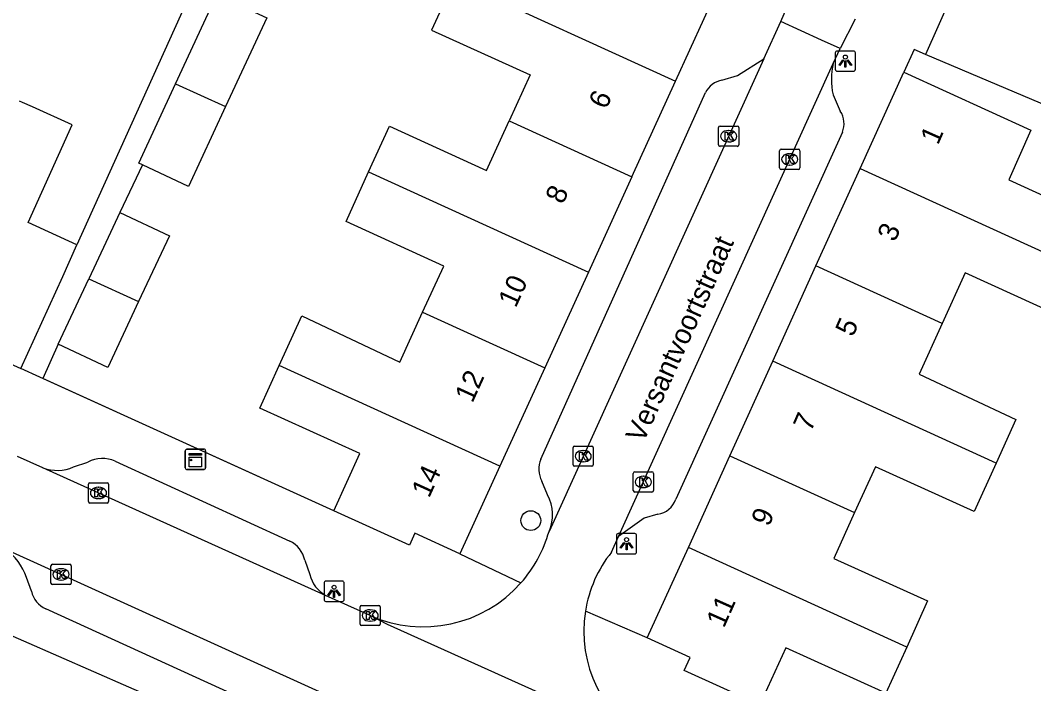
# Model space of a CAD drawing. Extents: x 161845 to 162341, y 381620 to 382158.
# Drawn here: x 162073 to 162123.1, y 381792.3 to 381825.1 of the extents above; entities that cross this region are included whole.
import ezdxf

# ---------------------------------------------------------------- set-up
doc = ezdxf.new("R2010")
doc.units = 0
for name, color, linetype in [('IMGEO_Boom', 7, 'Continuous'), ('IMGEO_Kast', 7, 'Continuous'), ('IMGEO_Kolk', 7, 'Continuous'), ('IMGEO_Lichtpunt', 7, 'Continuous'), ('IMGEO_Muur', 7, 'Continuous'), ('IMGEO_Openbare_ruimte_label', 7, 'Continuous'), ('IMGEO_Pand', 7, 'Continuous'), ('IMGEO_Pand_nummerreeks', 7, 'Continuous'), ('IMGEO_Rijbaan_lokaal_open', 7, 'Continuous'), ('IMGEO_Voetpad_open', 7, 'Continuous')]:
    doc.layers.add(name, color=color, linetype=linetype)

msp = doc.modelspace()

# ---------------------------------------------------------------- linework, layer by layer
at = {"layer": 'IMGEO_Boom'}
msp.add_circle((162098.241, 381800.352), 0.489, dxfattribs=at)
at = {"layer": 'IMGEO_Kast'}
for p, q in [((162081.171, 381802.951), (162081.171, 381803.792)), ((162081.171, 381803.792), (162081.171, 381802.951)), ((162081.246, 381803.876), (162082.087, 381803.876)), ((162082.087, 381803.876), (162081.246, 381803.876)), ((162082.171, 381803.801), (162082.171, 381802.96)), ((162082.171, 381802.96), (162082.171, 381803.801)), ((162082.096, 381802.876), (162081.255, 381802.876)), ((162081.255, 381802.876), (162082.096, 381802.876))]:
    msp.add_line(p, q, dxfattribs=at)
for points in [[(162081.366, 381803.666), (162081.966, 381803.666), (162081.966, 381803.581), (162081.366, 381803.581), (162081.366, 381803.666)], [(162081.366, 381803.491), (162081.966, 381803.491), (162081.966, 381803.002), (162081.366, 381803.002), (162081.366, 381803.491)]]:
    msp.add_lwpolyline(points, dxfattribs=at)
msp.add_circle((162081.45, 381803.34), 0.0377, dxfattribs=at)
for centre, start, end in [((162081.249, 381803.798), 92.4484, 184.2845), ((162081.249, 381803.798), 92.4484, 184.2845), ((162082.093, 381803.798), 2.4484, 94.2845), ((162082.093, 381803.798), 2.4484, 94.2845), ((162081.249, 381802.954), 182.4484, 274.2845), ((162081.249, 381802.954), 182.4484, 274.2845), ((162082.093, 381802.954), 272.4484, 4.2845), ((162082.093, 381802.954), 272.4484, 4.2845)]:
    msp.add_arc(centre, 0.0779, start, end, dxfattribs=at)
at = {"layer": 'IMGEO_Kolk'}
for p, q in [((162107.517, 381818.909), (162107.517, 381819.761)), ((162107.592, 381819.835), (162108.444, 381819.835)), ((162108.518, 381819.761), (162108.518, 381818.909)), ((162108.005, 381819.615), (162108.03, 381819.615)), ((162108.444, 381818.835), (162107.592, 381818.835)), ((162108.028, 381819.055), (162108.003, 381819.055)), ((162110.535, 381817.766), (162110.535, 381818.618)), ((162110.61, 381818.692), (162111.462, 381818.692)), ((162111.023, 381818.472), (162111.048, 381818.472)), ((162111.536, 381818.618), (162111.536, 381817.766)), ((162111.046, 381817.912), (162111.021, 381817.912)), ((162111.462, 381817.692), (162110.61, 381817.692)), ((162100.329, 381803.106), (162100.329, 381803.958)), ((162100.404, 381804.032), (162101.256, 381804.032)), ((162100.817, 381803.812), (162100.842, 381803.812)), ((162101.33, 381803.958), (162101.33, 381803.106)), ((162100.84, 381803.252), (162100.815, 381803.252)), ((162101.256, 381803.032), (162100.404, 381803.032)), ((162103.377, 381802.758), (162104.229, 381802.758)), ((162076.455, 381802.217), (162077.307, 381802.217)), ((162103.302, 381801.832), (162103.302, 381802.684)), ((162103.79, 381802.538), (162103.815, 381802.538)), ((162104.303, 381802.684), (162104.303, 381801.832)), ((162076.38, 381801.291), (162076.38, 381802.143)), ((162076.868, 381801.997), (162076.893, 381801.997)), ((162077.381, 381802.143), (162077.381, 381801.291)), ((162104.229, 381801.758), (162103.377, 381801.758)), ((162103.813, 381801.978), (162103.788, 381801.978)), ((162077.307, 381801.217), (162076.455, 381801.217)), ((162076.891, 381801.437), (162076.866, 381801.437)), ((162074.531, 381797.268), (162074.531, 381798.12)), ((162074.606, 381798.194), (162075.458, 381798.194)), ((162075.019, 381797.974), (162075.044, 381797.974)), ((162075.532, 381798.12), (162075.532, 381797.268)), ((162075.042, 381797.414), (162075.017, 381797.414)), ((162075.458, 381797.194), (162074.606, 381797.194)), ((162089.805, 381795.239), (162089.805, 381796.091)), ((162089.88, 381796.165), (162090.732, 381796.165)), ((162090.293, 381795.945), (162090.318, 381795.945)), ((162090.806, 381796.091), (162090.806, 381795.239)), ((162090.316, 381795.385), (162090.291, 381795.385)), ((162090.732, 381795.165), (162089.88, 381795.165))]:
    msp.add_line(p, q, dxfattribs=at)
for points in [[(162107.517, 381818.909), (162107.517, 381819.761)], [(162107.592, 381819.835), (162108.444, 381819.835)], [(162108.518, 381819.761), (162108.518, 381818.909)], [(162107.838, 381819.535), (162107.961, 381819.535), (162107.961, 381819.384), (162108.091, 381819.535), (162108.255, 381819.535), (162108.109, 381819.384), (162108.262, 381819.135), (162108.11, 381819.135), (162108.025, 381819.299), (162107.961, 381819.232), (162107.961, 381819.135), (162107.838, 381819.135), (162107.838, 381819.535)], [(162108.444, 381818.835), (162107.592, 381818.835)], [(162110.535, 381817.766), (162110.535, 381818.618)], [(162110.61, 381818.692), (162111.462, 381818.692)], [(162110.856, 381818.392), (162110.979, 381818.392), (162110.979, 381818.241), (162111.109, 381818.392), (162111.273, 381818.392), (162111.127, 381818.241), (162111.28, 381817.992), (162111.128, 381817.992), (162111.043, 381818.156), (162110.979, 381818.089), (162110.979, 381817.992), (162110.856, 381817.992), (162110.856, 381818.392)], [(162111.536, 381818.618), (162111.536, 381817.766)], [(162111.462, 381817.692), (162110.61, 381817.692)], [(162100.329, 381803.106), (162100.329, 381803.958)], [(162100.404, 381804.032), (162101.256, 381804.032)], [(162100.65, 381803.732), (162100.773, 381803.732), (162100.773, 381803.581), (162100.903, 381803.732), (162101.067, 381803.732), (162100.921, 381803.581), (162101.074, 381803.332), (162100.922, 381803.332), (162100.837, 381803.496), (162100.773, 381803.429), (162100.773, 381803.332), (162100.65, 381803.332), (162100.65, 381803.732)], [(162101.33, 381803.958), (162101.33, 381803.106)], [(162101.256, 381803.032), (162100.404, 381803.032)], [(162103.377, 381802.758), (162104.229, 381802.758)], [(162076.455, 381802.217), (162077.307, 381802.217)], [(162103.302, 381801.832), (162103.302, 381802.684)], [(162103.623, 381802.458), (162103.746, 381802.458), (162103.746, 381802.307), (162103.876, 381802.458), (162104.04, 381802.458), (162103.894, 381802.307), (162104.047, 381802.058), (162103.895, 381802.058), (162103.81, 381802.222), (162103.746, 381802.155), (162103.746, 381802.058), (162103.623, 381802.058), (162103.623, 381802.458)], [(162104.303, 381802.684), (162104.303, 381801.832)], [(162076.38, 381801.291), (162076.38, 381802.143)], [(162076.701, 381801.917), (162076.824, 381801.917), (162076.824, 381801.766), (162076.954, 381801.917), (162077.118, 381801.917), (162076.972, 381801.766), (162077.125, 381801.517), (162076.973, 381801.517), (162076.888, 381801.681), (162076.824, 381801.614), (162076.824, 381801.517), (162076.701, 381801.517), (162076.701, 381801.917)], [(162077.381, 381802.143), (162077.381, 381801.291)], [(162104.229, 381801.758), (162103.377, 381801.758)], [(162077.307, 381801.217), (162076.455, 381801.217)], [(162074.531, 381797.268), (162074.531, 381798.12)], [(162074.606, 381798.194), (162075.458, 381798.194)], [(162074.852, 381797.894), (162074.975, 381797.894), (162074.975, 381797.743), (162075.105, 381797.894), (162075.269, 381797.894), (162075.123, 381797.743), (162075.276, 381797.494), (162075.124, 381797.494), (162075.039, 381797.658), (162074.975, 381797.591), (162074.975, 381797.494), (162074.852, 381797.494), (162074.852, 381797.894)], [(162075.532, 381798.12), (162075.532, 381797.268)], [(162075.458, 381797.194), (162074.606, 381797.194)], [(162089.805, 381795.239), (162089.805, 381796.091)], [(162089.88, 381796.165), (162090.732, 381796.165)], [(162090.126, 381795.865), (162090.249, 381795.865), (162090.249, 381795.714), (162090.379, 381795.865), (162090.543, 381795.865), (162090.397, 381795.714), (162090.55, 381795.465), (162090.398, 381795.465), (162090.313, 381795.629), (162090.249, 381795.562), (162090.249, 381795.465), (162090.126, 381795.465), (162090.126, 381795.865)], [(162090.806, 381796.091), (162090.806, 381795.239)], [(162090.732, 381795.165), (162089.88, 381795.165)]]:
    msp.add_lwpolyline(points, dxfattribs=at)
for centre, start, end in [((162107.594, 381819.759), 91.552, 178.448), ((162107.594, 381819.759), 91.552, 178.448), ((162108.442, 381819.759), 1.552, 88.448), ((162108.442, 381819.759), 1.552, 88.448), ((162107.594, 381818.911), 181.552, 268.448), ((162107.594, 381818.911), 181.552, 268.448), ((162108.442, 381818.911), 271.552, 358.448), ((162108.442, 381818.911), 271.552, 358.448), ((162110.612, 381818.616), 91.552, 178.448), ((162110.612, 381818.616), 91.552, 178.448), ((162111.46, 381818.616), 1.552, 88.448), ((162111.46, 381818.616), 1.552, 88.448), ((162110.612, 381817.768), 181.552, 268.448), ((162110.612, 381817.768), 181.552, 268.448), ((162111.46, 381817.768), 271.552, 358.448), ((162111.46, 381817.768), 271.552, 358.448), ((162100.406, 381803.956), 91.552, 178.448), ((162100.406, 381803.956), 91.552, 178.448), ((162101.254, 381803.956), 1.552, 88.448), ((162101.254, 381803.956), 1.552, 88.448), ((162100.406, 381803.108), 181.552, 268.448), ((162100.406, 381803.108), 181.552, 268.448), ((162101.254, 381803.108), 271.552, 358.448), ((162101.254, 381803.108), 271.552, 358.448), ((162103.379, 381802.682), 91.552, 178.448), ((162103.379, 381802.682), 91.552, 178.448), ((162104.227, 381802.682), 1.552, 88.448), ((162104.227, 381802.682), 1.552, 88.448), ((162076.457, 381802.141), 91.552, 178.448), ((162076.457, 381802.141), 91.552, 178.448), ((162077.305, 381802.141), 1.552, 88.448), ((162077.305, 381802.141), 1.552, 88.448), ((162103.379, 381801.834), 181.552, 268.448), ((162103.379, 381801.834), 181.552, 268.448), ((162104.227, 381801.834), 271.552, 358.448), ((162104.227, 381801.834), 271.552, 358.448), ((162076.457, 381801.293), 181.552, 268.448), ((162076.457, 381801.293), 181.552, 268.448), ((162077.305, 381801.293), 271.552, 358.448), ((162077.305, 381801.293), 271.552, 358.448), ((162074.608, 381798.118), 91.552, 178.448), ((162074.608, 381798.118), 91.552, 178.448), ((162075.456, 381798.118), 1.552, 88.448), ((162075.456, 381798.118), 1.552, 88.448), ((162074.608, 381797.27), 181.552, 268.448), ((162074.608, 381797.27), 181.552, 268.448), ((162075.456, 381797.27), 271.552, 358.448), ((162075.456, 381797.27), 271.552, 358.448), ((162089.882, 381796.089), 91.552, 178.448), ((162089.882, 381796.089), 91.552, 178.448), ((162090.73, 381796.089), 1.552, 88.448), ((162090.73, 381796.089), 1.552, 88.448), ((162089.882, 381795.241), 181.552, 268.448), ((162089.882, 381795.241), 181.552, 268.448), ((162090.73, 381795.241), 271.552, 358.448), ((162090.73, 381795.241), 271.552, 358.448)]:
    msp.add_arc(centre, 0.0765, start, end, dxfattribs=at)
for centre, major_axis, ratio, start_param, end_param in [((162108.004, 381819.335), (-0.387, 0.002), 0.722429, 4.712389, 7.853982), ((162108.029, 381819.335), (-0.39, 0.002), 0.717154, 1.570796, 4.712389), ((162111.022, 381818.192), (-0.387, 0.002), 0.722429, 4.712389, 7.853982), ((162111.047, 381818.192), (-0.39, 0.002), 0.717154, 1.570796, 4.712389), ((162100.816, 381803.532), (-0.387, 0.002), 0.722429, 4.712389, 7.853982), ((162100.841, 381803.532), (-0.39, 0.002), 0.717154, 1.570796, 4.712389), ((162103.789, 381802.258), (-0.387, 0.002), 0.722429, 4.712389, 7.853982), ((162103.814, 381802.258), (-0.39, 0.002), 0.717154, 1.570796, 4.712389), ((162076.867, 381801.717), (-0.387, 0.002), 0.722429, 4.712389, 7.853982), ((162076.892, 381801.717), (-0.39, 0.002), 0.717154, 1.570796, 4.712389), ((162075.018, 381797.694), (-0.387, 0.002), 0.722429, 4.712389, 7.853982), ((162075.043, 381797.694), (-0.39, 0.002), 0.717154, 1.570796, 4.712389), ((162090.292, 381795.665), (-0.387, 0.002), 0.722429, 4.712389, 7.853982), ((162090.317, 381795.665), (-0.39, 0.002), 0.717154, 1.570796, 4.712389)]:
    msp.add_ellipse(centre, major_axis=major_axis, ratio=ratio, start_param=start_param, end_param=end_param, dxfattribs=at)
at = {"layer": 'IMGEO_Lichtpunt'}
for p, q in [((162113.287, 381823.447), (162113.287, 381822.64)), ((162113.287, 381823.447), (162113.287, 381822.64)), ((162114.189, 381823.542), (162113.381, 381823.542)), ((162114.189, 381823.542), (162113.381, 381823.542)), ((162114.283, 381822.64), (162114.283, 381823.447)), ((162114.283, 381822.64), (162114.283, 381823.447)), ((162113.381, 381822.546), (162114.189, 381822.546)), ((162113.381, 381822.546), (162114.189, 381822.546)), ((162103.374, 381799.706), (162102.566, 381799.706)), ((162103.374, 381799.706), (162102.566, 381799.706)), ((162102.472, 381799.611), (162102.472, 381798.804)), ((162102.472, 381799.611), (162102.472, 381798.804)), ((162103.468, 381798.804), (162103.468, 381799.611)), ((162103.468, 381798.804), (162103.468, 381799.611)), ((162102.566, 381798.71), (162103.374, 381798.71)), ((162102.566, 381798.71), (162103.374, 381798.71)), ((162088.024, 381797.264), (162088.024, 381796.457)), ((162088.024, 381797.264), (162088.024, 381796.457)), ((162088.926, 381797.359), (162088.118, 381797.359)), ((162088.926, 381797.359), (162088.118, 381797.359)), ((162089.02, 381796.457), (162089.02, 381797.264)), ((162089.02, 381796.457), (162089.02, 381797.264)), ((162088.118, 381796.363), (162088.926, 381796.363)), ((162088.118, 381796.363), (162088.926, 381796.363))]:
    msp.add_line(p, q, dxfattribs=at)
for points in [[(162113.661, 381823.111), (162113.7, 381823.083), (162113.512, 381822.821), (162113.474, 381822.848), (162113.661, 381823.111)], [(162113.763, 381823.063), (162113.81, 381823.063), (162113.81, 381822.741), (162113.763, 381822.741), (162113.763, 381823.063)], [(162113.873, 381823.083), (162113.911, 381823.11), (162114.098, 381822.848), (162114.059, 381822.82), (162113.873, 381823.083)], [(162102.846, 381799.275), (162102.885, 381799.247), (162102.697, 381798.985), (162102.659, 381799.012), (162102.846, 381799.275)], [(162102.948, 381799.227), (162102.995, 381799.227), (162102.995, 381798.905), (162102.948, 381798.905), (162102.948, 381799.227)], [(162103.058, 381799.247), (162103.096, 381799.274), (162103.283, 381799.012), (162103.244, 381798.984), (162103.058, 381799.247)], [(162088.398, 381796.928), (162088.437, 381796.9), (162088.249, 381796.638), (162088.211, 381796.665), (162088.398, 381796.928)], [(162088.5, 381796.88), (162088.547, 381796.88), (162088.547, 381796.558), (162088.5, 381796.558), (162088.5, 381796.88)], [(162088.61, 381796.9), (162088.648, 381796.927), (162088.835, 381796.665), (162088.796, 381796.637), (162088.61, 381796.9)]]:
    msp.add_lwpolyline(points, dxfattribs=at)
for centre in [(162113.786, 381823.245), (162102.971, 381799.409), (162088.523, 381797.062)]:
    msp.add_circle(centre, 0.0994, dxfattribs=at)
for centre, start, end in [((162113.381, 381823.447), 90, 180), ((162113.381, 381823.447), 90, 180), ((162114.189, 381823.447), 0, 90), ((162114.189, 381823.447), 0, 90), ((162113.381, 381822.64), 180, 270), ((162113.381, 381822.64), 180, 270), ((162114.189, 381822.64), 270, 0), ((162114.189, 381822.64), 270, 360), ((162102.566, 381799.611), 90, 180), ((162102.566, 381799.611), 90, 180), ((162103.374, 381799.611), 0, 90), ((162103.374, 381799.611), 0, 90), ((162102.566, 381798.804), 180, 270), ((162102.566, 381798.804), 180, 270), ((162103.374, 381798.804), 270, 0), ((162103.374, 381798.804), 270, 360), ((162088.118, 381797.264), 90, 180), ((162088.118, 381797.264), 90, 180), ((162088.926, 381797.264), 0, 90), ((162088.926, 381797.264), 0, 90), ((162088.118, 381796.457), 180, 270), ((162088.118, 381796.457), 180, 270), ((162088.926, 381796.457), 270, 0), ((162088.926, 381796.457), 270, 360)]:
    msp.add_arc(centre, 0.0946, start, end, dxfattribs=at)
at = {"layer": 'IMGEO_Muur'}
msp.add_lwpolyline([(162088.514, 381800.836), (162073.982, 381807.434)], dxfattribs=at)
at = {"layer": 'IMGEO_Pand'}
for points in [[(162132.255, 381844.037), (162118.958, 381826.112), (162117.736, 381823.377)], [(162094.463, 381827.035), (162094.209, 381826.479), (162093.342, 381824.578), (162098.205, 381822.36), (162097.171, 381820.092)], [(162094.463, 381827.035), (162105.388, 381822.052)], [(162080.69, 381821.925), (162082.735, 381826.328)], [(162082.735, 381826.328), (162085.198, 381825.184), (162083.161, 381820.798)], [(162105.388, 381822.052), (162107.516, 381826.718)], [(162128.831, 381824.976), (162125.256, 381820.187), (162117.736, 381823.377)], [(162114.518, 381817.746), (162116.671, 381822.492)], [(162116.671, 381822.492), (162122.955, 381819.625), (162121.858, 381817.172), (162126.648, 381814.998), (162125.6, 381812.69)], [(162079.053, 381817.917), (162078.868, 381818.003), (162080.69, 381821.925)], [(162080.69, 381821.925), (162083.161, 381820.798)], [(162103.234, 381817.328), (162105.388, 381822.052)], [(162075.817, 381813.973), (162073.401, 381815.066), (162075.583, 381819.89), (162073.615, 381820.78), (162073.127, 381821.001), (162072.98, 381821.067)], [(162083.161, 381820.798), (162081.331, 381816.859), (162079.053, 381817.917)], [(162090.23, 381817.574), (162091.26, 381819.832), (162096.055, 381817.645), (162097.171, 381820.092)], [(162097.171, 381820.092), (162103.234, 381817.328)], [(162112.333, 381812.93), (162114.518, 381817.746)], [(162114.518, 381817.746), (162125.6, 381812.69)], [(162092.898, 381810.638), (162093.94, 381812.923), (162089.113, 381815.124), (162090.23, 381817.574)], [(162090.23, 381817.574), (162101.088, 381812.622)], [(162103.234, 381817.328), (162101.088, 381812.622)], [(162077.938, 381815.559), (162077.247, 381814.086), (162076.407, 381812.295)], [(162077.938, 381815.559), (162080.382, 381814.412), (162078.865, 381811.174)], [(162073.051, 381807.857), (162075.112, 381812.413), (162075.817, 381813.973)], [(162110.197, 381808.22), (162112.333, 381812.93)], [(162118.569, 381810.085), (162112.333, 381812.93)], [(162074.891, 381809.061), (162076.407, 381812.295)], [(162076.407, 381812.295), (162078.865, 381811.174)], [(162101.088, 381812.622), (162098.929, 381807.888)], [(162125.6, 381812.69), (162124.553, 381810.382), (162119.703, 381812.583), (162118.569, 381810.085)], [(162078.865, 381811.174), (162077.336, 381807.914), (162074.891, 381809.061)], [(162085.815, 381808.005), (162086.933, 381810.459), (162091.777, 381808.18), (162092.898, 381810.638)], [(162092.898, 381810.638), (162098.929, 381807.888)], [(162068.037, 381810.125), (162073.051, 381807.857)], [(162118.569, 381810.085), (162117.436, 381807.587), (162122.207, 381805.346), (162121.227, 381803.188)], [(162108.081, 381803.556), (162110.197, 381808.22)], [(162121.227, 381803.188), (162110.197, 381808.22)], [(162088.514, 381800.836), (162089.8, 381803.657), (162084.859, 381805.909), (162085.815, 381808.005)], [(162096.716, 381803.034), (162085.815, 381808.005)], [(162098.929, 381807.888), (162096.716, 381803.034)], [(162106.026, 381799.028), (162108.081, 381803.556)], [(162108.081, 381803.556), (162114.242, 381800.745)], [(162096.716, 381803.034), (162094.742, 381798.705)], [(162121.227, 381803.188), (162120.141, 381800.796), (162115.268, 381803.007), (162114.242, 381800.745)], [(162094.742, 381798.705), (162092.511, 381799.722), (162092.244, 381799.136), (162088.514, 381800.836)], [(162114.242, 381800.745), (162113.216, 381798.484), (162117.85, 381796.382), (162116.816, 381794.105)], [(162103.999, 381794.559), (162106.026, 381799.028)], [(162116.816, 381794.105), (162106.026, 381799.028)], [(162071.424, 381795.171), (162080.088, 381791.39), (162079.775, 381790.698), (162082.043, 381789.672), (162081.916, 381789.39)], [(162109.58, 381791.299), (162109.557, 381791.247), (162105.823, 381792.94), (162106.121, 381793.596), (162103.999, 381794.559)], [(162116.816, 381794.105), (162115.783, 381791.828), (162110.838, 381794.071), (162109.58, 381791.299)]]:
    msp.add_lwpolyline(points, dxfattribs=at)
at = {"layer": 'IMGEO_Rijbaan_lokaal_open'}
for points in [[(162110.598, 381825.006), (162111.218, 381826.442)], [(162109.754, 381823.151), (162110.598, 381825.006)], [(162113.519, 381823.665), (162112.608, 381824.083), (162110.598, 381825.006)], [(162114.266, 381825.114), (162113.519, 381823.665)], [(162113.186, 381822.932), (162113.519, 381823.665)], [(162109.754, 381823.151), (162099.142, 381799.819)], [(162102.578, 381799.562), (162113.186, 381822.932)], [(162074.133, 381802.954), (162072.873, 381803.522)], [(162088.104, 381796.655), (162074.133, 381802.954)], [(162102.23, 381798.796), (162102.578, 381799.562)], [(162072.256, 381798.955), (162091.347, 381790.291)], [(162090.301, 381795.665), (162088.104, 381796.655)], [(162104.113, 381789.392), (162091.158, 381795.22), (162090.301, 381795.665)]]:
    msp.add_lwpolyline(points, dxfattribs=at)
for centre, radius, start, end in [((162092.95, 381801.546), 6.428, 318.3845, 344.4135), ((162107.126, 381794.887), 6.265, 141.3975, 170.9578), ((162092.929, 381801.555), 6.45, 245.9539, 318.4486), ((162107.129, 381794.886), 6.268, 170.9532, 241.2394)]:
    msp.add_arc(centre, radius, start, end, dxfattribs=at)
at = {"layer": 'IMGEO_Voetpad_open'}
for points in [[(162082.055, 381831.209), (162083.341, 381830.622), (162075.817, 381813.973)], [(162117.736, 381823.377), (162117.182, 381823.612), (162116.671, 381822.492)], [(162107.687, 381822.104), (162108.461, 381822.336), (162109.754, 381823.151)], [(162098.729, 381803.391), (162106.877, 381821.491)], [(162113.174, 381821.378), (162113.533, 381820.567)], [(162113.639, 381819.527), (162105.402, 381801.402)], [(162079.053, 381817.917), (162077.938, 381815.559)], [(162074.891, 381809.061), (162074.123, 381807.37)], [(162074.123, 381807.37), (162073.982, 381807.434), (162073.051, 381807.857)], [(162088.514, 381800.836), (162074.123, 381807.37)], [(162075.653, 381803), (162076.35, 381803.244)], [(162077.708, 381803.288), (162086.332, 381799.339)], [(162099.067, 381801.616), (162098.784, 381802.3)], [(162104.516, 381800.662), (162103.844, 381800.468), (162102.578, 381799.562)], [(162094.742, 381798.705), (162097.756, 381797.277)], [(162087.072, 381798.403), (162087.316, 381797.681)], [(162073.572, 381796.86), (162073.328, 381797.544)], [(162087.616, 381789.9), (162074.274, 381795.987)], [(162103.999, 381794.559), (162100.939, 381795.872)]]:
    msp.add_lwpolyline(points, dxfattribs=at)
for centre, radius, start, end in [((162116.566, 381822.129), 3.474, 166.6341, 192.4811), ((162107.889, 381820.996), 1.126, 100.3179, 153.9183), ((162112.611, 381819.948), 1.111, 337.7524, 33.8869), ((162077.077, 381801.793), 1.622, 67.1012, 116.6103), ((162100.011, 381802.909), 1.369, 159.381, 206.391), ((162074.836, 381804.868), 2.039, 249.8413, 293.6255), ((162097.273, 381800.641), 2.042, 336.262, 28.5178), ((162104.332, 381801.783), 1.136, 279.3223, 340.4159), ((162085.711, 381798.088), 1.397, 13.0404, 63.6192), ((162070.643, 381796.617), 2.841, 19.0528, 55.3983), ((162088.909, 381798.089), 1.644, 194.3536, 240.6972), ((162074.788, 381797.119), 1.243, 192.0165, 245.5907)]:
    msp.add_arc(centre, radius, start, end, dxfattribs=at)

# ---------------------------------------------------------------- texts
at = {"layer": 'IMGEO_Openbare_ruimte_label'}
msp.add_text('Versantvoortstraat', height=1, rotation=65.7174, dxfattribs=at).set_placement((162103.802, 381804.147))
at = {"layer": 'IMGEO_Pand_nummerreeks'}
for s, rotation, p in [('6', 65.4891, (162101.967, 381820.62)), ('1', 66.0995, (162118.358, 381818.864)), ('8', 65.4868, (162099.827, 381815.932)), ('3', 66.0995, (162116.234, 381814.073)), ('10', 65.4868, (162097.496, 381810.818)), ('5', 66.1021, (162114.157, 381809.385)), ('12', 65.4868, (162095.354, 381806.119)), ('7', 66.0995, (162112.08, 381804.697)), ('14', 65.4868, (162093.215, 381801.428)), ('9', 66.0995, (162110.002, 381800.01)), ('11', 66.0995, (162107.785, 381795.006))]:
    msp.add_text(s, height=1, rotation=rotation, dxfattribs=at).set_placement(p)

doc.saveas('drawing.dxf')
